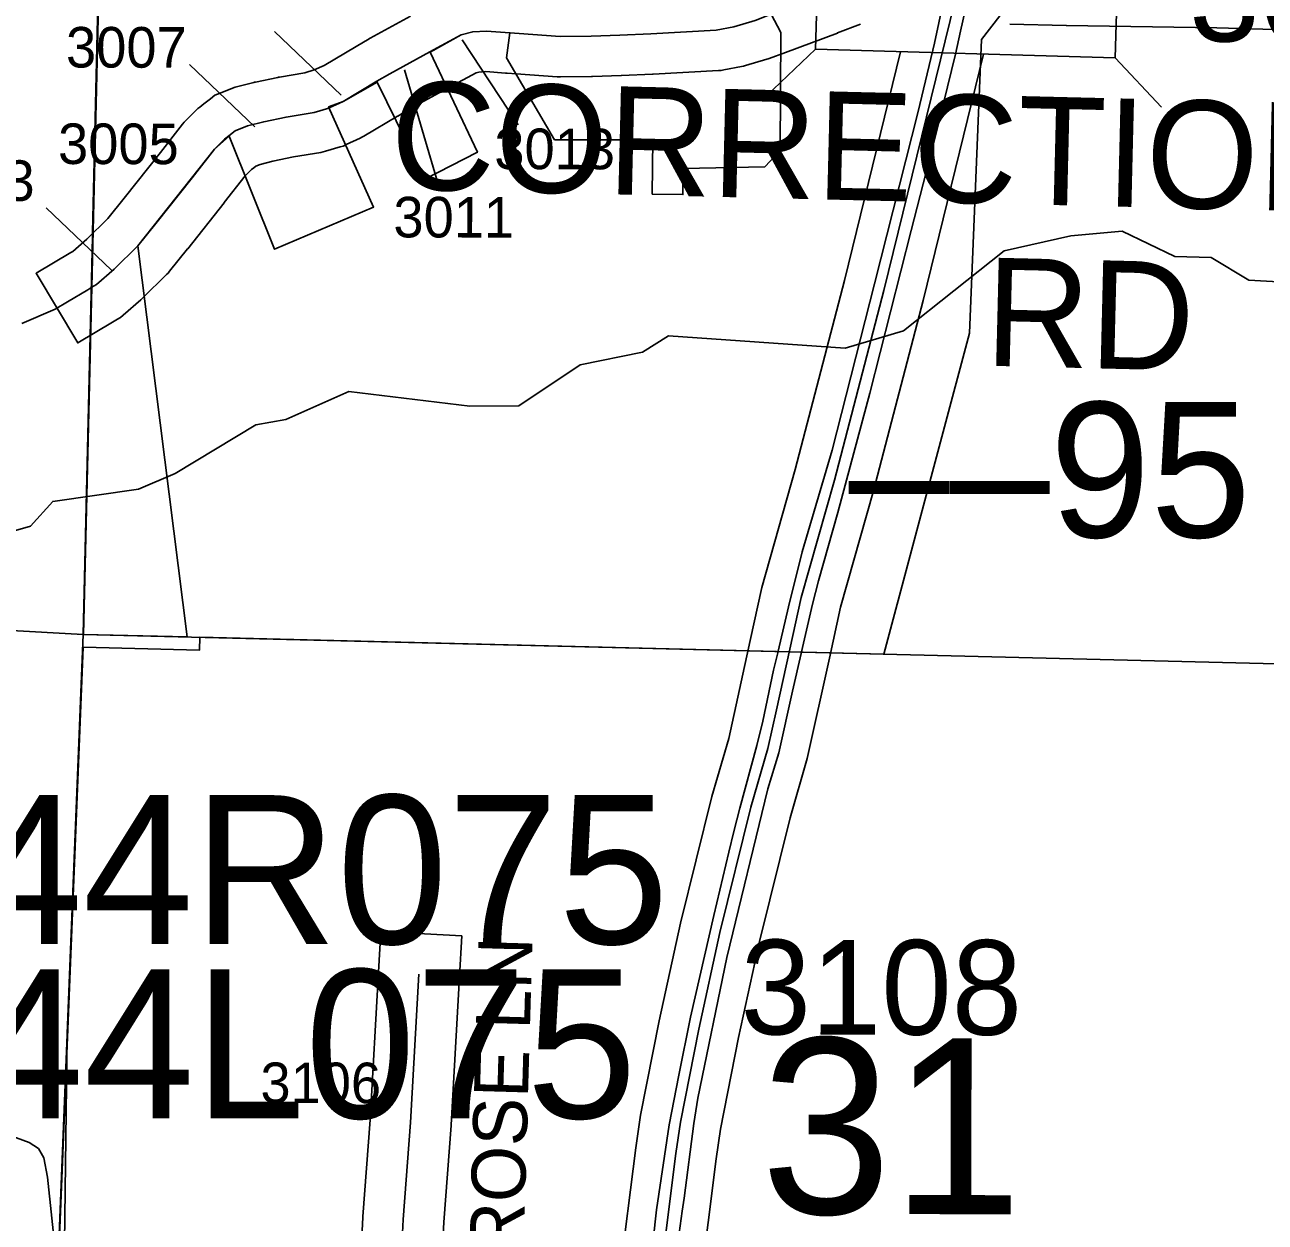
# Model space of a CAD drawing. Extents: x -157.2 to -99.3, y 12.2 to 46.2.
# Drawn here: x -144.645 to -143.728, y 35.742 to 36.628 of the extents above; entities that cross this region are included whole.
import ezdxf

# ---------------------------------------------------------------- set-up
doc = ezdxf.new("R2010")
doc.units = 0
for name, color, linetype in [('tdCoCityStreetMajor', 7, 'Continuous'), ('tdCoCityStreetMinor', 7, 'Continuous'), ('tdCoCorpBndry', 7, 'Continuous'), ('tdCoDivCarto', 7, 'Continuous'), ('tdCoHydroRiver', 7, 'Continuous'), ('tdCoPriCL', 7, 'Continuous'), ('tdCoPriDiv', 7, 'Continuous'), ('tdCoSecRdNmbr', 7, 'Continuous'), ('tdCoSecRdTxt', 7, 'Continuous'), ('tdCoSecRteBand', 7, 'Continuous'), ('tdCoSecRteCL', 7, 'Continuous'), ('tdCoSectLine', 7, 'Continuous'), ('tdCoSectLinePart', 7, 'Continuous'), ('tdCoSectNmbr', 7, 'Continuous'), ('tdCoStrucNonDivPri', 7, 'Continuous'), ('tdCoStrucPriMaintName', 7, 'Continuous'), ('tdCoSurfAsphalt', 7, 'Continuous'), ('tdCoSurfConc', 7, 'Continuous'), ('tdCoTwpBndry', 7, 'Continuous'), ('tdStHwyPriRefPost1', 7, 'Continuous'), ('tdStHwyPriRefPost5', 7, 'Continuous')]:
    doc.layers.add(name, color=color, linetype=linetype)

msp = doc.modelspace()

# ---------------------------------------------------------------- linework, layer by layer
at = {"layer": 'tdCoCityStreetMajor'}
msp.add_lwpolyline([(-144.6474, 36.40706), (-144.62274, 36.41766), (-144.61376, 36.42302), (-144.59874, 36.43198), (-144.59574, 36.43378)], dxfattribs=at)
at = {"layer": 'tdCoCityStreetMinor'}
msp.add_lwpolyline([(-144.49602, 35.65712), (-144.52724, 35.65768), (-144.57209, 35.65729), (-144.58906, 35.6586), (-144.60682, 35.6615), (-144.61497, 35.66334), (-144.61931, 35.66649), (-144.62128, 35.67281), (-144.6226, 35.71976), (-144.62852, 35.77566), (-144.63115, 35.78999), (-144.63522, 35.79697), (-144.64193, 35.80131), (-144.65614, 35.80657), (-144.68652, 35.81656), (-144.70493, 35.82498), (-144.74123, 35.84997), (-144.76898, 35.86615), (-144.79758, 35.89147), (-144.85, 35.93454)], dxfattribs=at)
at = {"layer": 'tdCoCorpBndry'}
for points in [[(-144.09316, 36.63568), (-144.0861, 36.62216), (-144.08659, 36.53505), (-144.09793, 36.52298), (-144.15832, 36.52155), (-144.15851, 36.50232), (-144.18118, 36.50277), (-144.18078, 36.54288), (-144.25347, 36.54287), (-144.28905, 36.60339), (-144.2865, 36.62208), (-144.30388, 36.62333), (-144.31399, 36.62284), (-144.32262, 36.62062), (-144.34548, 36.6077), (-144.31051, 36.5337), (-144.34938, 36.5137), (-144.38457, 36.58562), (-144.40992, 36.5713), (-144.42064, 36.56723), (-144.38731, 36.49313), (-144.46051, 36.46195), (-144.49414, 36.54555), (-144.50486, 36.53603), (-144.56158, 36.46452), (-144.52518, 36.1752), (-144.60181, 36.1771), (-144.59574, 36.43378), (-144.58731, 36.78999)], [(-144.62011, 35.71949), (-144.60219, 36.16764), (-144.51604, 36.1655), (-144.51572, 36.17497), (-144.07955, 36.16417), (-144.00984, 36.16244), (-143.94667, 36.3998), (-143.93785, 36.61717), (-143.91656, 36.64455)]]:
    msp.add_lwpolyline(points, dxfattribs=at)
at = {"layer": 'tdCoDivCarto'}
for points in [[(-143.96285, 36.65978), (-143.97259, 36.61436), (-143.98468, 36.56381), (-144.01698, 36.43631), (-144.04805, 36.31325), (-144.07025, 36.23804), (-144.08036, 36.19735), (-144.08811, 36.16479), (-144.08821, 36.16438)], [(-143.96285, 36.65978), (-143.97259, 36.61436), (-143.98468, 36.56381), (-144.01698, 36.43631), (-144.04805, 36.31325), (-144.07025, 36.23804), (-144.08036, 36.19735), (-144.08811, 36.16479), (-144.08821, 36.16438)], [(-144.07082, 36.16413), (-144.0627, 36.19937), (-144.05839, 36.21658), (-144.04405, 36.26726), (-144.02039, 36.35546), (-143.98979, 36.4757), (-143.9721, 36.54478), (-143.95704, 36.60621), (-143.95322, 36.62319), (-143.9482, 36.64637), (-143.94548, 36.65909)], [(-144.07082, 36.16413), (-144.0627, 36.19937), (-144.05839, 36.21658), (-144.04405, 36.26726), (-144.02039, 36.35546), (-143.98979, 36.4757), (-143.9721, 36.54478), (-143.95704, 36.60621), (-143.95322, 36.62319), (-143.9482, 36.64637), (-143.94548, 36.65909)], [(-144.08821, 36.16438), (-144.09146, 36.15074), (-144.09935, 36.11301), (-144.10379, 36.09501), (-144.11636, 36.04864), (-144.1208, 36.03138), (-144.1245, 36.01609), (-144.1356, 35.96924), (-144.15286, 35.89402), (-144.16149, 35.85111), (-144.16864, 35.81437), (-144.17802, 35.75148), (-144.18606, 35.67983), (-144.18809, 35.66174), (-144.18951, 35.64914), (-144.18995, 35.64523), (-144.19046, 35.64099)], [(-144.08821, 36.16438), (-144.09146, 36.15074), (-144.09935, 36.11301), (-144.10379, 36.09501), (-144.11636, 36.04864), (-144.1208, 36.03138), (-144.1245, 36.01609), (-144.1356, 35.96924), (-144.15286, 35.89402), (-144.16149, 35.85111), (-144.16864, 35.81437), (-144.17802, 35.75148), (-144.18606, 35.67983), (-144.18809, 35.66174), (-144.18916, 35.65226)], [(-144.15901, 35.75042), (-144.15764, 35.76015), (-144.15042, 35.81524), (-144.14755, 35.83412), (-144.12604, 35.93811), (-144.09568, 36.06288), (-144.08756, 36.08942), (-144.07752, 36.13507), (-144.0711, 36.1629), (-144.07082, 36.16413)], [(-144.15901, 35.75042), (-144.15764, 35.76015), (-144.15042, 35.81524), (-144.14755, 35.83412), (-144.12604, 35.93811), (-144.09568, 36.06288), (-144.08756, 36.08942), (-144.07752, 36.13507), (-144.0711, 36.1629), (-144.07082, 36.16413)], [(-144.17276, 35.63902), (-144.17185, 35.64794), (-144.16861, 35.67966), (-144.16726, 35.69283), (-144.16282, 35.72341), (-144.15901, 35.75042)], [(-144.17154, 35.65098), (-144.16861, 35.67966), (-144.16726, 35.69283), (-144.16282, 35.72341), (-144.15901, 35.75042)]]:
    msp.add_lwpolyline(points, dxfattribs=at)
at = {"layer": 'tdCoHydroRiver'}
msp.add_lwpolyline([(-144.67128, 36.24858), (-144.64101, 36.25706), (-144.62462, 36.27547), (-144.56119, 36.28444), (-144.53397, 36.29618), (-144.47439, 36.33212), (-144.45216, 36.33612), (-144.40572, 36.3567), (-144.3161, 36.34586), (-144.27978, 36.34624), (-144.2346, 36.37634), (-144.18851, 36.38588), (-144.16918, 36.39787), (-144.03846, 36.38883), (-143.99542, 36.40163), (-143.92088, 36.46076), (-143.87159, 36.47177), (-143.83359, 36.47526), (-143.79473, 36.45661), (-143.76793, 36.45572), (-143.74007, 36.43901), (-143.666, 36.43499)], dxfattribs=at)
at = {"layer": 'tdCoPriCL'}
msp.add_lwpolyline([(-144.18933, 35.57481), (-144.182, 35.63993), (-144.1813, 35.64634), (-144.18094, 35.64972), (-144.17944, 35.6636), (-144.17786, 35.67849), (-144.1775, 35.68184), (-144.17571, 35.69863), (-144.16372, 35.79324), (-144.16032, 35.81634), (-144.1467, 35.88517), (-144.13113, 35.95666), (-144.10827, 36.04932), (-144.09563, 36.09261), (-144.08936, 36.12117), (-144.07952, 36.16605), (-144.07107, 36.20447), (-144.0465, 36.29105), (-144.01003, 36.43137), (-143.95412, 36.65942)], dxfattribs=at)
at = {"layer": 'tdCoPriDiv'}
for points in [[(-144.23698, 35.23379), (-144.23669, 35.25254), (-144.23669, 35.25742), (-144.23245, 35.38429), (-144.22933, 35.4567), (-144.22358, 35.53065), (-144.21918, 35.57788), (-144.21182, 35.64321), (-144.21113, 35.64956), (-144.20927, 35.6668), (-144.20551, 35.70211), (-144.19345, 35.79731), (-144.18989, 35.82144), (-144.17607, 35.89127), (-144.16036, 35.96345), (-144.13725, 36.05712), (-144.12471, 36.10004), (-144.10882, 36.17249), (-144.10017, 36.2118), (-144.07546, 36.29892), (-144.03911, 36.43872), (-143.99761, 36.60803)], [(-144.17704, 35.22942), (-144.17669, 35.25206), (-144.17669, 35.25642), (-144.17293, 35.36894), (-144.1725, 35.382), (-144.16943, 35.45308), (-144.16379, 35.52553), (-144.15949, 35.57173), (-144.15218, 35.63664), (-144.15148, 35.64313), (-144.14962, 35.6604), (-144.14803, 35.6753), (-144.14591, 35.69515), (-144.134, 35.78917), (-144.13075, 35.81124), (-144.11732, 35.87906), (-144.10191, 35.94988), (-144.0793, 36.04152), (-144.06655, 36.08518), (-144.05022, 36.15961), (-144.04196, 36.19715), (-144.01755, 36.28318), (-143.98094, 36.42403), (-143.93626, 36.60627)]]:
    msp.add_lwpolyline(points, dxfattribs=at)
at = {"layer": 'tdCoSecRdNmbr'}
for p, q in [((-144.41132, 36.57595), (-144.46055, 36.62286)), ((-144.28048, 36.554), (-144.32171, 36.61691)), ((-144.47513, 36.55237), (-144.52357, 36.59852)), ((-144.33835, 36.50591), (-144.36451, 36.59471)), ((-144.58108, 36.4465), (-144.62952, 36.49266))]:
    msp.add_line(p, q, dxfattribs=at)
at = {"layer": 'tdCoSecRteBand'}
for points in [[(-144.02721, 36.62836), (-144.04415, 36.62192), (-144.04424, 36.62189), (-144.04433, 36.62185), (-144.08269, 36.60756), (-144.09464, 36.60311), (-144.09559, 36.60276), (-144.09657, 36.60247), (-144.11236, 36.59778), (-144.11383, 36.59734), (-144.11533, 36.59706), (-144.1284, 36.59459), (-144.13033, 36.59423), (-144.13228, 36.59412), (-144.18062, 36.59141), (-144.18081, 36.5914), (-144.18101, 36.59139), (-144.20394, 36.5904), (-144.20407, 36.5904), (-144.20419, 36.59039), (-144.2254, 36.58965), (-144.22576, 36.58964), (-144.22612, 36.58964), (-144.24905, 36.58939), (-144.25031, 36.58938), (-144.25157, 36.58947), (-144.28187, 36.59169), (-144.28863, 36.59217), (-144.28983, 36.59225), (-144.30422, 36.59328), (-144.30947, 36.59302), (-144.31152, 36.5925), (-144.33122, 36.58173), (-144.33123, 36.58172), (-144.33126, 36.5817), (-144.36054, 36.5657), (-144.36947, 36.5604), (-144.36949, 36.56039), (-144.36959, 36.56033), (-144.39462, 36.54549), (-144.39591, 36.54473), (-144.39727, 36.5441), (-144.40752, 36.53933), (-144.40753, 36.53932), (-144.40766, 36.53926), (-144.40788, 36.53916), (-144.40989, 36.53823), (-144.41202, 36.5376), (-144.42287, 36.53439), (-144.42463, 36.53387), (-144.42644, 36.53357), (-144.44655, 36.53022), (-144.4619, 36.52701), (-144.47113, 36.5247), (-144.47441, 36.52337), (-144.47585, 36.52225), (-144.47589, 36.52222), (-144.47589, 36.52221), (-144.4759, 36.52221), (-144.47755, 36.52092), (-144.48234, 36.51613), (-144.49772, 36.49639), (-144.49781, 36.49627), (-144.49791, 36.49615), (-144.52479, 36.46236), (-144.52485, 36.46229), (-144.52491, 36.46222), (-144.53822, 36.44569), (-144.5393, 36.44436), (-144.54052, 36.44316), (-144.55803, 36.42589), (-144.55871, 36.42522), (-144.55943, 36.4246), (-144.5725, 36.41326), (-144.5745, 36.41151), (-144.57679, 36.41015), (-144.58036, 36.40802), (-144.60612, 36.39264), (-144.63687, 36.44416), (-144.61111, 36.45954), (-144.60982, 36.46031), (-144.59947, 36.46929), (-144.58386, 36.48468), (-144.57168, 36.49979), (-144.54495, 36.53338), (-144.52853, 36.55447), (-144.52739, 36.55594), (-144.52607, 36.55725), (-144.51868, 36.56465), (-144.51738, 36.56594), (-144.51593, 36.56707), (-144.51285, 36.56948), (-144.51282, 36.56951), (-144.51281, 36.56951), (-144.5128, 36.56952), (-144.50804, 36.57324), (-144.50473, 36.57582), (-144.50084, 36.5774), (-144.49172, 36.5811), (-144.48977, 36.58189), (-144.48772, 36.5824), (-144.47589, 36.58536), (-144.47532, 36.5855), (-144.47475, 36.58562), (-144.45822, 36.58907), (-144.45762, 36.5892), (-144.45702, 36.5893), (-144.43811, 36.59245), (-144.43116, 36.59451), (-144.42393, 36.59787), (-144.40024, 36.61191), (-144.40016, 36.61196), (-144.39069, 36.61757), (-144.39024, 36.61784), (-144.38978, 36.61809), (-144.36008, 36.63433)], [(-143.72095, 36.62444), (-143.76372, 36.62565), (-143.87475, 36.62737), (-143.87488, 36.62737), (-143.87501, 36.62737), (-143.91669, 36.62838)], [(-144.39705, 35.71166), (-144.39532, 35.74581), (-144.3953, 35.74618), (-144.39528, 35.74655), (-144.38987, 35.81802), (-144.38372, 35.92747), (-144.38204, 35.95743), (-144.32214, 35.95406), (-144.32382, 35.92411), (-144.32998, 35.81437), (-144.33, 35.81408), (-144.33002, 35.81379), (-144.33542, 35.7424), (-144.33711, 35.70912)]]:
    msp.add_lwpolyline(points, dxfattribs=at)
at = {"layer": 'tdCoSecRteCL'}
for points in [[(-144.59574, 36.43378), (-144.59216, 36.43591), (-144.57909, 36.44726), (-144.56158, 36.46452), (-144.54826, 36.48104), (-144.52138, 36.51483), (-144.50486, 36.53603), (-144.49746, 36.54343), (-144.49437, 36.54585), (-144.49433, 36.54588), (-144.48957, 36.5496), (-144.48045, 36.5533), (-144.46861, 36.55626), (-144.45209, 36.55971), (-144.43137, 36.56316), (-144.42052, 36.56637), (-144.4203, 36.56647), (-144.4203, 36.56647), (-144.42029, 36.56647), (-144.40992, 36.5713), (-144.38488, 36.58615), (-144.38486, 36.58615), (-144.38486, 36.58616), (-144.37539, 36.59177), (-144.34565, 36.60803), (-144.34564, 36.60803), (-144.32262, 36.62062), (-144.31399, 36.62284), (-144.30388, 36.62333), (-144.2865, 36.62209), (-144.2865, 36.62209), (-144.2865, 36.62209), (-144.27971, 36.62161), (-144.24938, 36.61939), (-144.22644, 36.61963), (-144.20523, 36.62037), (-144.1823, 36.62136), (-144.13396, 36.62407), (-144.12089, 36.62654), (-144.10511, 36.63122)], [(-144.36861, 35.68028), (-144.36536, 35.74429), (-144.35994, 35.81605), (-144.35377, 35.92579)]]:
    msp.add_lwpolyline(points, dxfattribs=at)
at = {"layer": 'tdCoSectLine'}
for points in [[(-144.57883, 37.16483), (-144.60219, 36.1771)], [(-145.60104, 36.2327), (-144.60219, 36.1771)], [(-144.64089, 35.20948), (-144.60219, 36.1771)], [(-144.60219, 36.1771), (-143.54893, 36.15102)]]:
    msp.add_lwpolyline(points, dxfattribs=at)
at = {"layer": 'tdCoSectLinePart'}
for points in [[(-144.58942, 36.71708), (-144.59516, 36.47441)], [(-144.59695, 36.39841), (-144.60219, 36.1771)], [(-144.6125, 35.9191), (-144.60219, 36.1771)], [(-144.60577, 36.1773), (-144.60219, 36.1771)], [(-144.60219, 36.1771), (-143.54893, 36.15102)]]:
    msp.add_lwpolyline(points, dxfattribs=at)
at = {"layer": 'tdCoStrucNonDivPri'}
for p, q in [((-144.06047, 36.60983), (-144.09682, 36.57551)), ((-143.83886, 36.60347), (-143.80453, 36.56711))]:
    msp.add_line(p, q, dxfattribs=at)
msp.add_lwpolyline([(-144.05759, 36.70979), (-143.83599, 36.70343), (-143.83886, 36.60347), (-144.06047, 36.60983)], close=True, dxfattribs=at)
at = {"layer": 'tdCoSurfAsphalt'}
for p, q in [((-144.34565, 36.60803), (-144.34564, 36.60803)), ((-144.4203, 36.56647), (-144.42029, 36.56647)), ((-144.49437, 36.54585), (-144.49433, 36.54588))]:
    msp.add_line(p, q, dxfattribs=at)
for points in [[(-144.2865, 36.62209), (-144.27971, 36.62161), (-144.24938, 36.61939), (-144.22644, 36.61963), (-144.20523, 36.62037), (-144.1823, 36.62136), (-144.13396, 36.62407), (-144.12089, 36.62654), (-144.10511, 36.63122), (-144.09316, 36.63568), (-144.09316, 36.63568)], [(-144.34564, 36.60803), (-144.32262, 36.62062), (-144.31399, 36.62284), (-144.30388, 36.62333), (-144.2865, 36.62209)], [(-144.2865, 36.62209), (-144.2865, 36.62209), (-144.2865, 36.62209)], [(-144.38486, 36.58616), (-144.37539, 36.59177), (-144.34565, 36.60803)], [(-144.42029, 36.56647), (-144.40992, 36.5713), (-144.38488, 36.58615)], [(-144.38488, 36.58615), (-144.38486, 36.58615), (-144.38486, 36.58616)], [(-144.49433, 36.54588), (-144.48957, 36.5496), (-144.48045, 36.5533), (-144.46861, 36.55626), (-144.45209, 36.55971), (-144.43137, 36.56316), (-144.42052, 36.56637), (-144.4203, 36.56647), (-144.4203, 36.56647)], [(-144.56158, 36.46452), (-144.54826, 36.48104), (-144.52138, 36.51483), (-144.50486, 36.53603), (-144.49746, 36.54343), (-144.49437, 36.54585)], [(-144.59574, 36.43378), (-144.59216, 36.43591), (-144.57909, 36.44726), (-144.56158, 36.46452)]]:
    msp.add_lwpolyline(points, dxfattribs=at)
at = {"layer": 'tdCoSurfConc'}
msp.add_lwpolyline([(-144.36861, 35.68028), (-144.36536, 35.74429), (-144.35994, 35.81605), (-144.35377, 35.92579)], dxfattribs=at)
at = {"layer": 'tdCoTwpBndry'}
for points in [[(-144.59517, 36.47389), (-144.58942, 36.71708), (-144.55796, 37.64647), (-144.55272, 37.76743)], [(-144.60219, 36.1771), (-144.59695, 36.39835)], [(-144.619, 35.47551), (-144.61399, 35.88198), (-144.60219, 36.1771)]]:
    msp.add_lwpolyline(points, dxfattribs=at)

# ---------------------------------------------------------------- texts
at = {"layer": 'tdCoSecRdNmbr'}
for s, height, rotation, p in [('3021', 0.07, 359.88972, (-143.78411, 36.61566)), ('3007', 0.03, 359.88972, (-144.6148, 36.59636)), ('3005', 0.03, 359.88972, (-144.6207, 36.525)), ('3013', 0.03, 359.88972, (-144.29804, 36.52123)), ('3003', 0.03, 359.88972, (-144.72726, 36.49784)), ('3011', 0.03, 359.88972, (-144.37269, 36.47072)), ('3108', 0.07, 359.89006, (-144.11599, 35.88128)), ('3106', 0.03, 359.88972, (-144.47103, 35.83047))]:
    msp.add_text(s, height=height, rotation=rotation, dxfattribs=at).set_placement(p)
at = {"layer": 'tdCoSecRdTxt'}
for s, height, rotation, p in [('CORRECTIONVILLE', 0.08, 358.60916, (-144.37548, 36.50656)), ('RD', 0.08, 358.60916, (-143.93565, 36.37585)), ('ROSE LN', 0.04, 88.33788, (-144.27654, 35.71804))]:
    msp.add_text(s, height=height, rotation=rotation, dxfattribs=at).set_placement(p)
at = {"layer": 'tdCoSectNmbr'}
msp.add_text('31', height=0.13, rotation=359.89002, dxfattribs=at).set_placement((-144.10106, 35.74854))
at = {"layer": 'tdCoStrucPriMaintName'}
for s, p in [('97944R075', (-144.92966, 35.94818)), ('97944L075', (-144.9289, 35.81925))]:
    msp.add_text(s, height=0.11, dxfattribs=at).set_placement(p)
at = {"layer": 'tdStHwyPriRefPost1'}
msp.add_text('‒‒95', height=0.1, dxfattribs=at).set_placement((-144.03595, 36.24887))
at = {"layer": 'tdStHwyPriRefPost5'}
msp.add_text('‒‒95', height=0.1, dxfattribs=at).set_placement((-144.03595, 36.24887))

doc.saveas('drawing.dxf')
